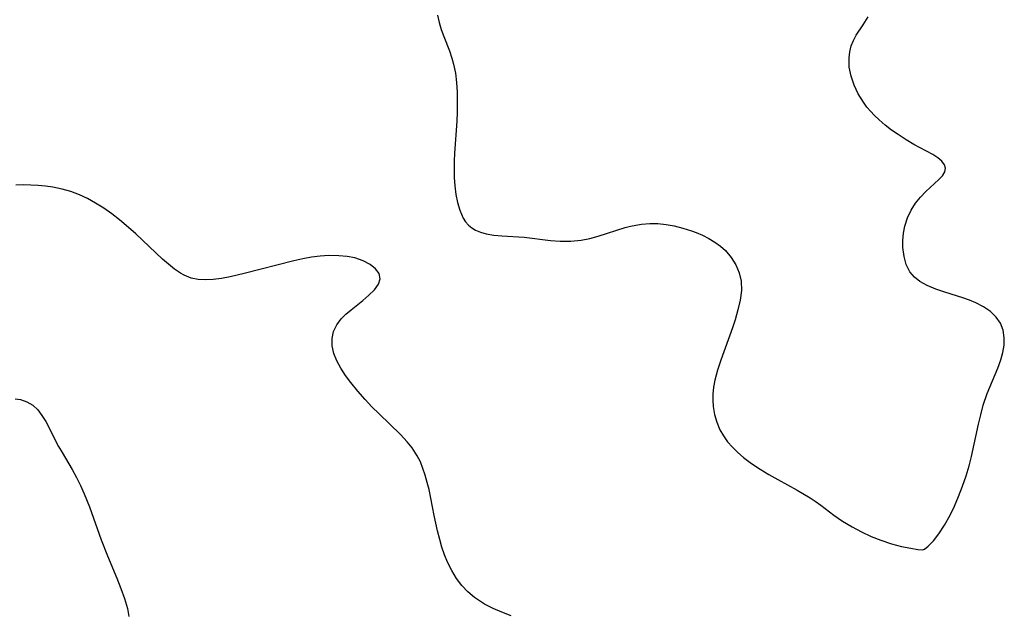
# Model space of a CAD drawing. Header units: metres. Extents: x 1073367 to 1082519, y 1569854 to 1574957.
# Tile 330 of 656: x 1076769 to 1076943, y 1573105 to 1573210. Entities that reach past the tile are written whole.
import ezdxf

# ---------------------------------------------------------------- set-up
doc = ezdxf.new("R2010")
doc.units = ezdxf.units.M
doc.layers.add('CGG_CurvaNivelLidar_v1', color=253, linetype='Continuous', lineweight=30)

msp = doc.modelspace()

# ---------------------------------------------------------------- linework, layer by layer
at = {"layer": 'CGG_CurvaNivelLidar_v1'}
for p, q in [((1076842.8479, 1573210.4425, 69), (1076843.1002, 1573209.1744, 69)), ((1076918.0201, 1573208.7419, 69), (1076918.9154, 1573210.155, 69)), ((1076843.1002, 1573209.1744, 69), (1076843.4619, 1573207.9121, 69)), ((1076916.8097, 1573206.9333, 69), (1076918.0201, 1573208.7419, 69)), ((1076843.4619, 1573207.9121, 69), (1076843.9183, 1573206.6693, 69)), ((1076843.9183, 1573206.6693, 69), (1076844.9306, 1573204.1757, 69)), ((1076916.3034, 1573206.0059, 69), (1076916.8097, 1573206.9333, 69)), ((1076915.658, 1573203.9748, 69), (1076915.9168, 1573205.0169, 69)), ((1076915.9168, 1573205.0169, 69), (1076916.3034, 1573206.0059, 69)), ((1076844.9306, 1573204.1757, 69), (1076845.3834, 1573202.8877, 69)), ((1076915.5286, 1573202.894, 69), (1076915.658, 1573203.9748, 69)), ((1076845.3834, 1573202.8877, 69), (1076845.6747, 1573201.8283, 69)), ((1076845.6747, 1573201.8283, 69), (1076845.9819, 1573200.2161, 69)), ((1076915.5746, 1573201.2803, 69), (1076915.5286, 1573202.894, 69)), ((1076845.9819, 1573200.2161, 69), (1076846.1704, 1573198.554, 69)), ((1076915.8806, 1573199.6514, 69), (1076915.5746, 1573201.2803, 69)), ((1076846.1704, 1573198.554, 69), (1076846.27, 1573196.8546, 69)), ((1076916.4165, 1573198.0743, 69), (1076915.8806, 1573199.6514, 69)), ((1076917.152, 1573196.5376, 69), (1076916.4165, 1573198.0743, 69)), ((1076846.27, 1573196.8546, 69), (1076846.3053, 1573195.1285, 69)), ((1076918.0602, 1573195.0632, 69), (1076917.152, 1573196.5376, 69)), ((1076846.3053, 1573195.1285, 69), (1076846.2902, 1573193.34, 69)), ((1076918.7001, 1573194.1987, 69), (1076918.0602, 1573195.0632, 69)), ((1076846.2902, 1573193.34, 69), (1076846.2252, 1573191.7078, 69)), ((1076919.2937, 1573193.499, 69), (1076918.7001, 1573194.1987, 69)), ((1076920.0365, 1573192.719, 69), (1076919.2937, 1573193.499, 69)), ((1076920.8256, 1573191.9693, 69), (1076920.0365, 1573192.719, 69)), ((1076846.2252, 1573191.7078, 69), (1076845.8289, 1573186.0404, 69)), ((1076921.9031, 1573191.0411, 69), (1076920.8256, 1573191.9693, 69)), ((1076923.0277, 1573190.1631, 69), (1076921.9031, 1573191.0411, 69)), ((1076924.1859, 1573189.3389, 69), (1076923.0277, 1573190.1631, 69)), ((1076925.5961, 1573188.4294, 69), (1076924.1859, 1573189.3389, 69)), ((1076927.003, 1573187.6018, 69), (1076925.5961, 1573188.4294, 69)), ((1076930.3257, 1573185.8145, 69), (1076927.003, 1573187.6018, 69)), ((1076845.8289, 1573186.0404, 69), (1076845.766, 1573184.6722, 69)), ((1076931.2135, 1573185.2416, 69), (1076930.3257, 1573185.8145, 69)), ((1076845.766, 1573184.6722, 69), (1076845.7389, 1573183.3168, 69)), ((1076931.9235, 1573184.6475, 69), (1076931.2135, 1573185.2416, 69)), ((1076932.4051, 1573184.0346, 69), (1076931.9235, 1573184.6475, 69)), ((1076932.5973, 1573183.4048, 69), (1076932.4051, 1573184.0346, 69)), ((1076845.7389, 1573183.3168, 69), (1076845.7626, 1573181.7903, 69)), ((1076932.0273, 1573182.0872, 69), (1076932.453, 1573182.7548, 69)), ((1076932.453, 1573182.7548, 69), (1076932.5973, 1573183.4048, 69)), ((1076845.7626, 1573181.7903, 69), (1076845.8609, 1573180.3001, 69)), ((1076929.0737, 1573179.3078, 69), (1076931.3943, 1573181.3992, 69)), ((1076931.3943, 1573181.3992, 69), (1076932.0273, 1573182.0872, 69)), ((1076769.6793, 1573180.4416, 69), (1076768.3539, 1573180.3885, 69)), ((1076771.0006, 1573180.4359, 69), (1076769.6793, 1573180.4416, 69)), ((1076772.3038, 1573180.3651, 69), (1076771.0006, 1573180.4359, 69)), ((1076773.5972, 1573180.2341, 69), (1076772.3038, 1573180.3651, 69)), ((1076774.8778, 1573180.049, 69), (1076773.5972, 1573180.2341, 69)), ((1076776.494, 1573179.7314, 69), (1076774.8778, 1573180.049, 69)), ((1076778.0726, 1573179.294, 69), (1076776.494, 1573179.7314, 69)), ((1076779.5538, 1573178.729, 69), (1076778.0726, 1573179.294, 69)), ((1076845.8609, 1573180.3001, 69), (1076846.0613, 1573178.7884, 69)), ((1076928.1351, 1573178.315, 69), (1076929.0737, 1573179.3078, 69)), ((1076780.994, 1573178.0415, 69), (1076779.5538, 1573178.729, 69)), ((1076782.3972, 1573177.2548, 69), (1076780.994, 1573178.0415, 69)), ((1076783.8487, 1573176.3312, 69), (1076782.3972, 1573177.2548, 69)), ((1076846.0613, 1573178.7884, 69), (1076846.3595, 1573177.3499, 69)), ((1076846.3595, 1573177.3499, 69), (1076846.7541, 1573176.0073, 69)), ((1076926.5069, 1573175.9904, 69), (1076927.2655, 1573177.2052, 69)), ((1076927.2655, 1573177.2052, 69), (1076928.1351, 1573178.315, 69)), ((1076785.263, 1573175.3341, 69), (1076783.8487, 1573176.3312, 69)), ((1076786.6403, 1573174.2766, 69), (1076785.263, 1573175.3341, 69)), ((1076846.7541, 1573176.0073, 69), (1076847.374, 1573174.5718, 69)), ((1076925.8717, 1573174.6165, 69), (1076926.5069, 1573175.9904, 69)), ((1076788.2309, 1573172.9482, 69), (1076786.6403, 1573174.2766, 69)), ((1076847.374, 1573174.5718, 69), (1076847.7876, 1573173.9189, 69)), ((1076847.7876, 1573173.9189, 69), (1076848.2791, 1573173.3457, 69)), ((1076878.8897, 1573173.5309, 69), (1076880.3273, 1573173.6388, 69)), ((1076880.3273, 1573173.6388, 69), (1076881.7709, 1573173.6072, 69)), ((1076881.7709, 1573173.6072, 69), (1076883.2113, 1573173.4544, 69)), ((1076925.41, 1573173.1711, 69), (1076925.8717, 1573174.6165, 69)), ((1076789.4999, 1573171.8092, 69), (1076788.2309, 1573172.9482, 69)), ((1076848.2791, 1573173.3457, 69), (1076848.8788, 1573172.846, 69)), ((1076848.8788, 1573172.846, 69), (1076849.5606, 1573172.4408, 69)), ((1076849.5606, 1573172.4408, 69), (1076850.4454, 1573172.0782, 69)), ((1076850.4454, 1573172.0782, 69), (1076851.4065, 1573171.8178, 69)), ((1076871.2298, 1573171.4042, 69), (1076875.9523, 1573172.9083, 69)), ((1076875.9523, 1573172.9083, 69), (1076876.8916, 1573173.1582, 69)), ((1076876.8916, 1573173.1582, 69), (1076877.837, 1573173.3652, 69)), ((1076877.837, 1573173.3652, 69), (1076878.8897, 1573173.5309, 69)), ((1076883.2113, 1573173.4544, 69), (1076884.6425, 1573173.201, 69)), ((1076884.6425, 1573173.201, 69), (1076886.1833, 1573172.8263, 69)), ((1076886.1833, 1573172.8263, 69), (1076887.6908, 1573172.3547, 69)), ((1076887.6908, 1573172.3547, 69), (1076888.4919, 1573172.056, 69)), ((1076888.4919, 1573172.056, 69), (1076889.6536, 1573171.5491, 69)), ((1076925.0331, 1573170.6279, 69), (1076925.1566, 1573171.9026, 69)), ((1076925.1566, 1573171.9026, 69), (1076925.41, 1573173.1711, 69)), ((1076794.2121, 1573167.3571, 69), (1076789.4999, 1573171.8092, 69)), ((1076851.4065, 1573171.8178, 69), (1076852.7593, 1573171.5968, 69)), ((1076852.7593, 1573171.5968, 69), (1076854.1879, 1573171.4661, 69)), ((1076854.1879, 1573171.4661, 69), (1076858.1519, 1573171.2117, 69)), ((1076858.1519, 1573171.2117, 69), (1076862.7901, 1573170.6591, 69)), ((1076862.7901, 1573170.6591, 69), (1076864.4857, 1573170.5202, 69)), ((1076864.4857, 1573170.5202, 69), (1076866.3562, 1573170.5146, 69)), ((1076866.3562, 1573170.5146, 69), (1076868.2203, 1573170.6965, 69)), ((1076868.2203, 1573170.6965, 69), (1076869.7318, 1573170.9978, 69)), ((1076869.7318, 1573170.9978, 69), (1076871.2298, 1573171.4042, 69)), ((1076889.6536, 1573171.5491, 69), (1076890.7676, 1573170.9747, 69)), ((1076890.7676, 1573170.9747, 69), (1076891.8275, 1573170.335, 69)), ((1076891.8275, 1573170.335, 69), (1076892.8148, 1573169.6258, 69)), ((1076925.042, 1573169.3689, 69), (1076925.0331, 1573170.6279, 69)), ((1076892.8148, 1573169.6258, 69), (1076893.7101, 1573168.8365, 69)), ((1076893.7101, 1573168.8365, 69), (1076894.7285, 1573167.6511, 69)), ((1076925.2464, 1573167.8169, 69), (1076925.042, 1573169.3689, 69)), ((1076795.2717, 1573166.4228, 69), (1076794.2121, 1573167.3571, 69)), ((1076817.446, 1573167.0211, 69), (1076808.6962, 1573164.7826, 69)), ((1076819.0404, 1573167.402, 69), (1076817.446, 1573167.0211, 69)), ((1076820.5744, 1573167.6846, 69), (1076819.0404, 1573167.402, 69)), ((1076822.1039, 1573167.8757, 69), (1076820.5744, 1573167.6846, 69)), ((1076823.6156, 1573167.9692, 69), (1076822.1039, 1573167.8757, 69)), ((1076825.4039, 1573167.9459, 69), (1076823.6156, 1573167.9692, 69)), ((1076826.8602, 1573167.805, 69), (1076825.4039, 1573167.9459, 69)), ((1076828.2323, 1573167.5368, 69), (1076826.8602, 1573167.805, 69)), ((1076829.6737, 1573167.0516, 69), (1076828.2323, 1573167.5368, 69)), ((1076830.9108, 1573166.4043, 69), (1076829.6737, 1573167.0516, 69)), ((1076894.7285, 1573167.6511, 69), (1076895.5401, 1573166.3367, 69)), ((1076925.6409, 1573166.3828, 69), (1076925.2464, 1573167.8169, 69)), ((1076796.3354, 1573165.5731, 69), (1076795.2717, 1573166.4228, 69)), ((1076797.4121, 1573164.8402, 69), (1076796.3354, 1573165.5731, 69)), ((1076831.8749, 1573165.6336, 69), (1076830.9108, 1573166.4043, 69)), ((1076832.5073, 1573164.7744, 69), (1076831.8749, 1573165.6336, 69)), ((1076895.5401, 1573166.3367, 69), (1076896.1278, 1573164.9216, 69)), ((1076896.1278, 1573164.9216, 69), (1076896.4579, 1573163.4257, 69)), ((1076926.2831, 1573165.0974, 69), (1076925.6409, 1573166.3828, 69)), ((1076927.0643, 1573164.1706, 69), (1076926.2831, 1573165.0974, 69)), ((1076798.049, 1573164.4807, 69), (1076797.4121, 1573164.8402, 69)), ((1076799.3324, 1573163.9534, 69), (1076798.049, 1573164.4807, 69)), ((1076800.5228, 1573163.7275, 69), (1076799.3324, 1573163.9534, 69)), ((1076801.8331, 1573163.6693, 69), (1076800.5228, 1573163.7275, 69)), ((1076803.2107, 1573163.7455, 69), (1076801.8331, 1573163.6693, 69)), ((1076804.6398, 1573163.9281, 69), (1076803.2107, 1573163.7455, 69)), ((1076806.1702, 1573164.2067, 69), (1076804.6398, 1573163.9281, 69)), ((1076808.6962, 1573164.7826, 69), (1076806.1702, 1573164.2067, 69)), ((1076832.4135, 1573162.9035, 69), (1076832.7152, 1573163.8632, 69)), ((1076832.7152, 1573163.8632, 69), (1076832.5073, 1573164.7744, 69)), ((1076896.4579, 1573163.4257, 69), (1076896.4996, 1573161.7865, 69)), ((1076928.0426, 1573163.3917, 69), (1076927.0643, 1573164.1706, 69)), ((1076929.3208, 1573162.6873, 69), (1076928.0426, 1573163.3917, 69)), ((1076830.7048, 1573160.9452, 69), (1076831.6991, 1573161.9294, 69)), ((1076831.6991, 1573161.9294, 69), (1076832.4135, 1573162.9035, 69)), ((1076896.4996, 1573161.7865, 69), (1076896.2921, 1573160.0942, 69)), ((1076930.8847, 1573162.0443, 69), (1076929.3208, 1573162.6873, 69)), ((1076932.4427, 1573161.5141, 69), (1076930.8847, 1573162.0443, 69)), ((1076935.6498, 1573160.4911, 69), (1076932.4427, 1573161.5141, 69)), ((1076827.5446, 1573158.3856, 69), (1076829.6398, 1573160.0366, 69)), ((1076829.6398, 1573160.0366, 69), (1076830.7048, 1573160.9452, 69)), ((1076896.2921, 1573160.0942, 69), (1076895.9074, 1573158.3645, 69)), ((1076936.8002, 1573160.0785, 69), (1076935.6498, 1573160.4911, 69)), ((1076937.9094, 1573159.6201, 69), (1076936.8002, 1573160.0785, 69)), ((1076826.6297, 1573157.615, 69), (1076827.5446, 1573158.3856, 69)), ((1076895.9074, 1573158.3645, 69), (1076895.403, 1573156.6092, 69)), ((1076939.29, 1573158.9126, 69), (1076937.9094, 1573159.6201, 69)), ((1076940.5164, 1573158.0778, 69), (1076939.29, 1573158.9126, 69)), ((1076941.5318, 1573157.0932, 69), (1076940.5164, 1573158.0778, 69)), ((1076825.0258, 1573155.7129, 69), (1076825.806, 1573156.7851, 69)), ((1076825.806, 1573156.7851, 69), (1076826.6297, 1573157.615, 69)), ((1076895.403, 1573156.6092, 69), (1076894.9334, 1573155.1634, 69)), ((1076942.2585, 1573155.9872, 69), (1076941.5318, 1573157.0932, 69)), ((1076824.1952, 1573153.3, 69), (1076824.474, 1573154.5421, 69)), ((1076824.474, 1573154.5421, 69), (1076825.0258, 1573155.7129, 69)), ((1076894.9334, 1573155.1634, 69), (1076892.8621, 1573149.476, 69)), ((1076942.7351, 1573154.7566, 69), (1076942.2585, 1573155.9872, 69)), ((1076942.9579, 1573153.4383, 69), (1076942.7351, 1573154.7566, 69)), ((1076824.2269, 1573152.0001, 69), (1076824.1952, 1573153.3, 69)), ((1076942.9324, 1573152.1557, 69), (1076942.9579, 1573153.4383, 69)), ((1076824.5311, 1573150.673, 69), (1076824.2269, 1573152.0001, 69)), ((1076942.7164, 1573150.8406, 69), (1076942.9324, 1573152.1557, 69)), ((1076825.059, 1573149.3384, 69), (1076824.5311, 1573150.673, 69)), ((1076825.7511, 1573148.047, 69), (1076825.059, 1573149.3384, 69)), ((1076892.8621, 1573149.476, 69), (1076892.2825, 1573147.7161, 69)), ((1076941.8168, 1573148.0617, 69), (1076942.347, 1573149.5071, 69)), ((1076942.347, 1573149.5071, 69), (1076942.7164, 1573150.8406, 69)), ((1076826.58, 1573146.7672, 69), (1076825.7511, 1573148.047, 69)), ((1076892.2825, 1573147.7161, 69), (1076891.8134, 1573145.963, 69)), ((1076939.9488, 1573143.6019, 69), (1076941.8168, 1573148.0617, 69)), ((1076827.5122, 1573145.5, 69), (1076826.58, 1573146.7672, 69)), ((1076891.8134, 1573145.963, 69), (1076891.5744, 1573144.7064, 69)), ((1076828.7392, 1573143.9886, 69), (1076827.5122, 1573145.5, 69)), ((1076891.5744, 1573144.7064, 69), (1076891.4464, 1573143.4569, 69)), ((1076768.233, 1573142.6232, 69), (1076769.1686, 1573142.5059, 69)), ((1076769.1686, 1573142.5059, 69), (1076770.302, 1573142.1325, 69)), ((1076830.0393, 1573142.5151, 69), (1076828.7392, 1573143.9886, 69)), ((1076831.251, 1573141.227, 69), (1076830.0393, 1573142.5151, 69)), ((1076891.4464, 1573143.4569, 69), (1076891.4424, 1573142.3795, 69)), ((1076891.4424, 1573142.3795, 69), (1076891.53, 1573141.3115, 69)), ((1076939.2408, 1573141.4927, 69), (1076939.9488, 1573143.6019, 69)), ((1076770.302, 1573142.1325, 69), (1076771.3256, 1573141.5181, 69)), ((1076771.3256, 1573141.5181, 69), (1076772.1904, 1573140.7047, 69)), ((1076772.1904, 1573140.7047, 69), (1076772.952, 1573139.7193, 69)), ((1076832.4961, 1573139.967, 69), (1076831.251, 1573141.227, 69)), ((1076891.53, 1573141.3115, 69), (1076891.777, 1573139.8902, 69)), ((1076938.7814, 1573139.832, 69), (1076939.2408, 1573141.4927, 69)), ((1076772.952, 1573139.7193, 69), (1076773.6398, 1573138.606, 69)), ((1076836.2791, 1573136.3258, 69), (1076832.4961, 1573139.967, 69)), ((1076891.777, 1573139.8902, 69), (1076892.1714, 1573138.508, 69)), ((1076938.3723, 1573138.1424, 69), (1076938.7814, 1573139.832, 69)), ((1076773.6398, 1573138.606, 69), (1076775.8852, 1573134.2426, 69)), ((1076892.1714, 1573138.508, 69), (1076892.7239, 1573137.1841, 69)), ((1076892.7239, 1573137.1841, 69), (1076893.3456, 1573136.0883, 69)), ((1076937.1441, 1573132.4259, 69), (1076938.3723, 1573138.1424, 69)), ((1076837.4804, 1573135.0398, 69), (1076836.2791, 1573136.3258, 69)), ((1076893.3456, 1573136.0883, 69), (1076894.0835, 1573135.052, 69)), ((1076775.8852, 1573134.2426, 69), (1076776.49, 1573133.1534, 69)), ((1076838.3467, 1573133.9617, 69), (1076837.4804, 1573135.0398, 69)), ((1076839.2543, 1573132.5609, 69), (1076838.3467, 1573133.9617, 69)), ((1076894.0835, 1573135.052, 69), (1076894.9226, 1573134.0753, 69)), ((1076894.9226, 1573134.0753, 69), (1076895.8736, 1573133.1386, 69)), ((1076776.49, 1573133.1534, 69), (1076778.2738, 1573130.1286, 69)), ((1076839.7962, 1573131.4744, 69), (1076839.2543, 1573132.5609, 69)), ((1076895.8736, 1573133.1386, 69), (1076896.9043, 1573132.2631, 69)), ((1076896.9043, 1573132.2631, 69), (1076898.2933, 1573131.2373, 69)), ((1076936.7227, 1573130.7959, 69), (1076937.1441, 1573132.4259, 69)), ((1076778.2738, 1573130.1286, 69), (1076779.037, 1573128.7453, 69)), ((1076840.2543, 1573130.3388, 69), (1076839.7962, 1573131.4744, 69)), ((1076840.6629, 1573129.1183, 69), (1076840.2543, 1573130.3388, 69)), ((1076898.2933, 1573131.2373, 69), (1076899.7984, 1573130.2341, 69)), ((1076899.7984, 1573130.2341, 69), (1076901.3547, 1573129.2739, 69)), ((1076936.1927, 1573129.0384, 69), (1076936.7227, 1573130.7959, 69)), ((1076779.037, 1573128.7453, 69), (1076779.7525, 1573127.3238, 69)), ((1076841.0169, 1573127.8644, 69), (1076840.6629, 1573129.1183, 69)), ((1076901.3547, 1573129.2739, 69), (1076902.9483, 1573128.3548, 69)), ((1076902.9483, 1573128.3548, 69), (1076906.3448, 1573126.4972, 69)), ((1076935.5673, 1573127.2084, 69), (1076936.1927, 1573129.0384, 69)), ((1076779.7525, 1573127.3238, 69), (1076780.4088, 1573125.8655, 69)), ((1076841.3266, 1573126.5848, 69), (1076841.0169, 1573127.8644, 69)), ((1076934.8595, 1573125.3606, 69), (1076935.5673, 1573127.2084, 69)), ((1076780.4088, 1573125.8655, 69), (1076781.3154, 1573123.523, 69)), ((1076842.2397, 1573122.041, 69), (1076841.3266, 1573126.5848, 69)), ((1076906.3448, 1573126.4972, 69), (1076908.6618, 1573125.1315, 69)), ((1076908.6618, 1573125.1315, 69), (1076909.5604, 1573124.5383, 69)), ((1076934.139, 1573123.6763, 69), (1076934.8595, 1573125.3606, 69)), ((1076781.3154, 1573123.523, 69), (1076783.3996, 1573117.6877, 69)), ((1076909.5604, 1573124.5383, 69), (1076910.5272, 1573123.8434, 69)), ((1076910.5272, 1573123.8434, 69), (1076912.8623, 1573122.0905, 69)), ((1076933.3667, 1573122.068, 69), (1076934.139, 1573123.6763, 69)), ((1076842.8248, 1573119.3064, 69), (1076842.2397, 1573122.041, 69)), ((1076912.8623, 1573122.0905, 69), (1076914.3924, 1573121.031, 69)), ((1076932.3965, 1573120.3097, 69), (1076933.3667, 1573122.068, 69)), ((1076914.3924, 1573121.031, 69), (1076916.0585, 1573119.9998, 69)), ((1076916.0585, 1573119.9998, 69), (1076917.7194, 1573119.1104, 69)), ((1076931.4087, 1573118.7839, 69), (1076932.3965, 1573120.3097, 69)), ((1076843.2116, 1573117.7489, 69), (1076842.8248, 1573119.3064, 69)), ((1076917.7194, 1573119.1104, 69), (1076919.4312, 1573118.3202, 69)), ((1076919.4312, 1573118.3202, 69), (1076921.1441, 1573117.6453, 69)), ((1076930.4509, 1573117.5491, 69), (1076931.4087, 1573118.7839, 69)), ((1076783.3996, 1573117.6877, 69), (1076784.5164, 1573114.9109, 69)), ((1076843.6118, 1573116.3902, 69), (1076843.2116, 1573117.7489, 69)), ((1076844.073, 1573115.0612, 69), (1076843.6118, 1573116.3902, 69)), ((1076921.1441, 1573117.6453, 69), (1076923.0315, 1573117.0282, 69)), ((1076923.0315, 1573117.0282, 69), (1076924.7687, 1573116.5659, 69)), ((1076924.7687, 1573116.5659, 69), (1076926.4215, 1573116.2155, 69)), ((1076926.4215, 1573116.2155, 69), (1076927.6633, 1573116.0114, 69)), ((1076928.8338, 1573116.0443, 69), (1076929.5246, 1573116.5908, 69)), ((1076929.5246, 1573116.5908, 69), (1076930.4509, 1573117.5491, 69)), ((1076784.5164, 1573114.9109, 69), (1076786.1968, 1573110.932, 69)), ((1076844.5998, 1573113.7694, 69), (1076844.073, 1573115.0612, 69)), ((1076927.6633, 1573116.0114, 69), (1076928.5, 1573115.9341, 69)), ((1076928.5, 1573115.9341, 69), (1076928.8338, 1573116.0443, 69)), ((1076845.3288, 1573112.2828, 69), (1076844.5998, 1573113.7694, 69)), ((1076846.1799, 1573110.8835, 69), (1076845.3288, 1573112.2828, 69)), ((1076786.1968, 1573110.932, 69), (1076786.9017, 1573109.1318, 69)), ((1076847.1254, 1573109.6448, 69), (1076846.1799, 1573110.8835, 69)), ((1076848.1935, 1573108.5149, 69), (1076847.1254, 1573109.6448, 69)), ((1076786.9017, 1573109.1318, 69), (1076787.5249, 1573107.3383, 69)), ((1076849.3795, 1573107.5053, 69), (1076848.1935, 1573108.5149, 69)), ((1076850.2347, 1573106.9057, 69), (1076849.3795, 1573107.5053, 69)), ((1076787.5249, 1573107.3383, 69), (1076788.0289, 1573105.5567, 69)), ((1076851.1352, 1573106.3602, 69), (1076850.2347, 1573106.9057, 69)), ((1076852.6354, 1573105.5917, 69), (1076851.1352, 1573106.3602, 69)), ((1076788.0289, 1573105.5567, 69), (1076788.3141, 1573104.1367, 69)), ((1076854.2067, 1573104.9151, 69), (1076852.6354, 1573105.5917, 69)), ((1076855.8285, 1573104.3074, 69), (1076854.2067, 1573104.9151, 69))]:
    msp.add_line(p, q, dxfattribs=at)

doc.saveas('drawing.dxf')
